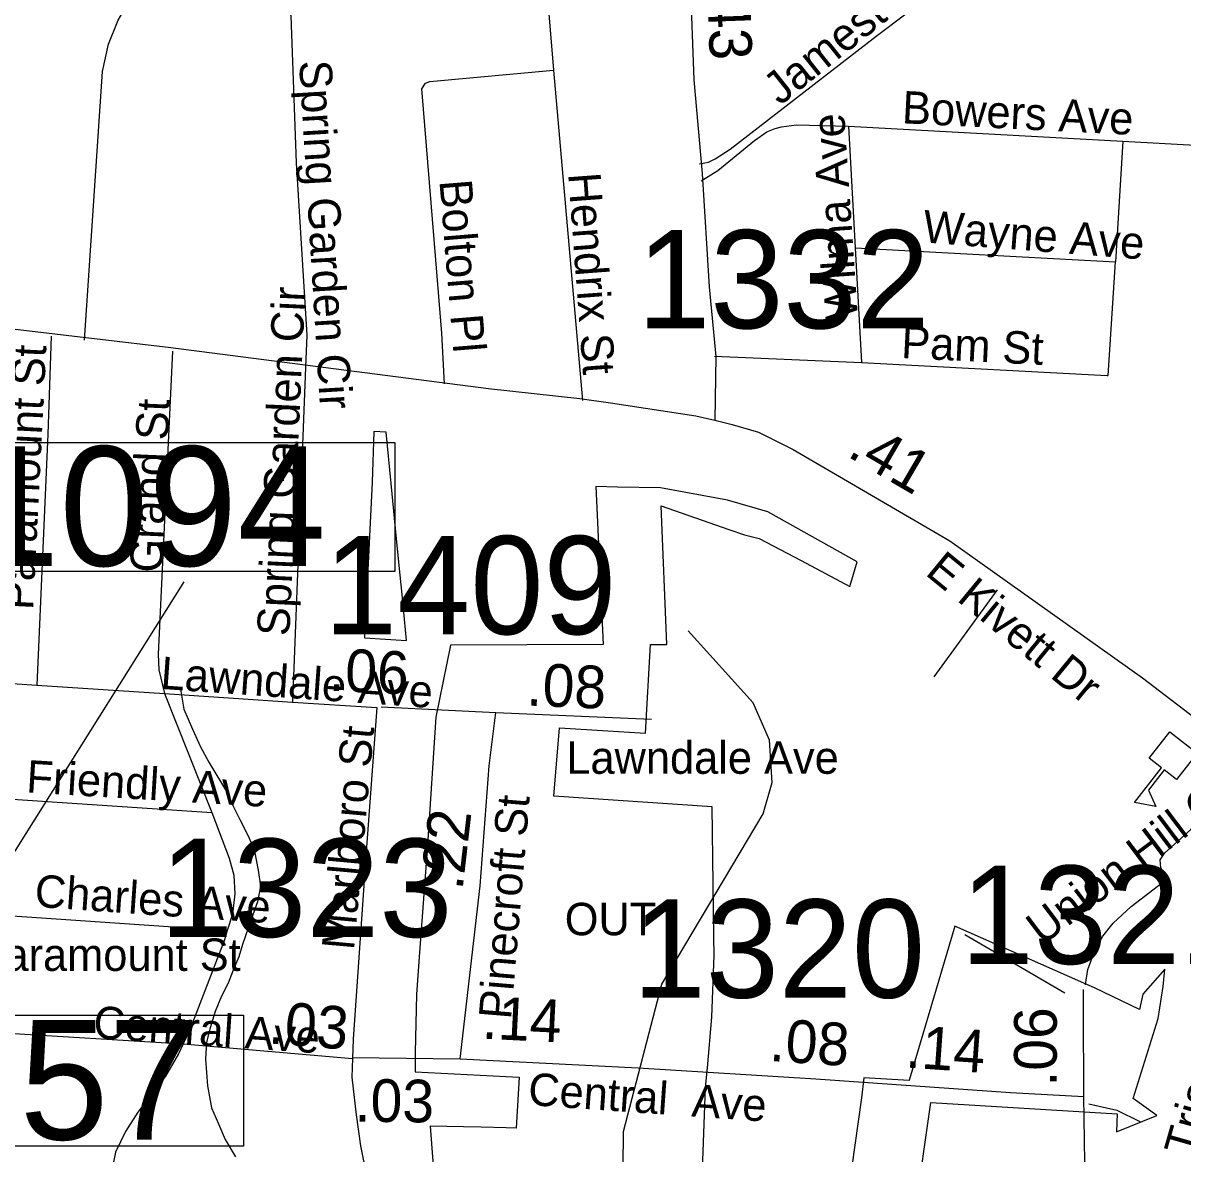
# Model space of a CAD drawing. Extents: x 1662474 to 1856135, y 779280 to 917889.
# Drawn here: x 1715769 to 1719166, y 805097 to 808410 of the extents above; entities that cross this region are included whole.
import ezdxf

# ---------------------------------------------------------------- set-up
doc = ezdxf.new("R2010")
doc.units = 0
for name, color, linetype in [('Cogo Default Point CELL', 7, 'Continuous'), ('Exist Boundary Political City Limit New Hole', 7, 'Continuous'), ('Exist Cultural Educational Facility High CELL', 7, 'Continuous'), ('Exist Hydrographic Misc Water Feature', 7, 'Continuous'), ('Exist Road Non-System Type 51', 7, 'Continuous'), ('Exist Road Non-System Type 51 Label', 7, 'Continuous'), ('Exist Road Secondary Mileage Tenths English Label', 7, 'Continuous'), ('Exist Road Secondary Type 51 Attributed', 7, 'Continuous'), ('Exist Road Secondary Type 51 Divided Attributed', 7, 'Continuous'), ('Exist Road Secondary Type 51 Label', 7, 'Continuous'), ('Map Preparation Boundary City Limit Buffer Line', 7, 'Continuous'), ('Prop DGN Element Guardrail', 7, 'Continuous'), ('Scratch_Level_2', 7, 'Continuous')]:
    doc.layers.add(name, color=color, linetype=linetype)

msp = doc.modelspace()

# ---------------------------------------------------------------- linework, layer by layer
at = {"layer": 'Exist Boundary Political City Limit New Hole'}
for points in [[(1716791.8, 807064.6), (1716769.6, 806609.4), (1716892, 806600.9), (1716880, 806726), (1716869.9, 806830.2), (1716860, 806929.8), (1716847, 807060.8), (1716832.2, 807211.7), (1716796, 807213.4), (1716791.8, 807064.6)], [(1717446.5, 807051.9), (1717468.6, 806589.1), (1717020.8, 806587.3), (1716978.4, 806376.1), (1716953.2, 806002.8), (1716928.5, 805661), (1716921.4, 805564.2), (1716917.6, 805394.3), (1716917.8, 805337.2), (1717222.4, 805321.4), (1717213.1, 805171.9), (1717183.9, 805173), (1717111.2, 805175.4), (1717059, 805176.5), (1716961, 805178.2), (1716997, 804716.4)], [(1717745, 804648.8), (1717768, 805291.6), (1717773.4, 805348.8), (1717786.1, 805497.8), (1717793.5, 805679.6), (1717792.8, 805730.9), (1717790.5, 805887.6), (1717787.1, 806113.5), (1717323.5, 806145.2), (1717340.2, 806345.6), (1717592, 806329.2), (1717606.8, 806589.7), (1717655, 806589.9), (1717638.1, 806995.6), (1717836.8, 806926.6), (1717882.5, 806910.9), (1717924.9, 806900.4), (1718048, 806835.7), (1718190.6, 806758.9), (1718212.6, 806831.3), (1717950.5, 806978.1), (1717832.9, 807012.1), (1717635.9, 807048), (1717510.2, 807050.6), (1717446.5, 807051.9)], [(1719109, 805586.9), (1719113.6, 805638.6), (1719049.2, 805565), (1719039.1, 805520.2), (1718907.5, 805583.1), (1718876.2, 805596.9), (1718498.1, 805764.1), (1718365.5, 805315.4), (1718364.5, 805311.9), (1718232, 805319.8), (1718224.5, 805261), (1718176.9, 804921.7), (1718293.4, 804923.7), (1718382.1, 804925.4), (1718427.8, 805247.4), (1718973.4, 805214.1), (1718971.6, 805161.3), (1719090.1, 805208.9), (1719021.1, 805259.2), (1719094, 805494), (1719109, 805586.9)]]:
    msp.add_lwpolyline(points, dxfattribs=at)
at = {"layer": 'Exist Cultural Educational Facility High CELL'}
msp.add_lwpolyline([(1719208, 806270.9), (1719147.8, 806193.7), (1719111.5, 806222), (1719065.3, 806162.8), (1719087.5, 806114.7), (1719024.8, 806126.6), (1719103.9, 806227.9), (1719067.6, 806256.2), (1719127.8, 806333.4)], close=True, dxfattribs=at)
at = {"layer": 'Exist Hydrographic Misc Water Feature'}
for points in [[(1717907.8, 803443.9), (1717907.3, 803783), (1717524.2, 804746), (1717528.2, 805162.8), (1717640.3, 805593.8), (1717937.3, 806093.3), (1717963.3, 806184.6), (1717955.3, 806309.5), (1717907.3, 806418.8), (1717717.3, 806629.5)], [(1716229.5, 806464.6), (1716240.4, 806400.3), (1716265.2, 806341.8), (1716288.3, 806289.3), (1716313.4, 806244.9), (1716367.8, 806153.7), (1716383, 806117.4), (1716404.3, 806077), (1716429.3, 806026.4), (1716446.5, 805984.1), (1716457.5, 805927.8), (1716464.6, 805881.7), (1716455.7, 805835.8), (1716436.8, 805784), (1716411.4, 805710.4), (1716400.8, 805674.6), (1716384.1, 805634.9), (1716369.3, 805597.1), (1716350.6, 805559.4), (1716331.8, 805513.7), (1716316.9, 805466), (1716306.1, 805424.2), (1716303.2, 805374.2), (1716309.7, 805296), (1716320.5, 805231.7), (1716341.6, 805185.3), (1716360.8, 805138.9), (1716391.7, 805088.3)]]:
    msp.add_lwpolyline(points, dxfattribs=at)
at = {"layer": 'Exist Road Non-System Type 51'}
for p, q in [((1717323, 808272.2), (1717408, 807304.5)), ((1718186.8, 808108.4), (1718206.6, 807751.5)), ((1718186.8, 808108.4), (1718990.4, 808064.1)), ((1718990.4, 808064.1), (1718968.6, 807711.1)), ((1717750.1, 807997.4), (1717751.4, 807997.7)), ((1718206.6, 807751.5), (1718225.4, 807415.9)), ((1718206.6, 807751.5), (1718968.6, 807711.1)), ((1717794.6, 807434.2), (1718225.4, 807415.9)), ((1716596.2, 807401.4), (1716558.1, 806420.9)), ((1718621.9, 806749.9), (1718436.9, 806494.4)), ((1715691.5, 806478), (1715809.6, 806469.9)), ((1715809.6, 806469.9), (1716183.1, 806445.8)), ((1716183.1, 806445.8), (1716322.2, 806096.9)), ((1716183.1, 806445.8), (1716558.1, 806420.9)), ((1716558.1, 806420.9), (1716805.4, 806404.9)), ((1715663.1, 806140.8), (1716322.2, 806096.9)), ((1715641.1, 805800.6), (1716367.1, 805751)), ((1715620.9, 805456.9), (1716237.8, 805419)), ((1716237.8, 805419), (1716734, 805376.8))]:
    msp.add_line(p, q, dxfattribs=at)
for points in [[(1717268.6, 809078.5), (1717268.4, 808999.8), (1717287.4, 808696.1), (1717323, 808272.2)], [(1717751.4, 807997.7), (1717766.4, 808000.5), (1717776.5, 808003.1), (1717790.6, 808009.2), (1717796, 808012.4), (1717840, 808040.4), (1718272, 808374.9), (1718359.1, 808440.4), (1718393.4, 808462.4), (1718418.1, 808478.2), (1718796.1, 808771.1)], [(1715949.2, 807481.2), (1716001.8, 808268), (1716019.6, 808348.4), (1716047.9, 808419.2), (1716081.6, 808477.5), (1716099.1, 808499.5), (1716114.9, 808513.7), (1716132.8, 808524.8), (1716165.5, 808536.8), (1716200.4, 808539.7), (1716458.6, 808517.9), (1716493.9, 808507.9), (1716519.4, 808490.6), (1716539, 808467), (1716553.4, 808431.2), (1716569.1, 808000.9), (1716599.9, 807495.9), (1716596.2, 807401.4)], [(1717003.4, 807352.9), (1716995.6, 807501.7), (1716936.9, 808217.9), (1716947.4, 808234.2), (1716960.5, 808239.4), (1717323, 808272.2)], [(1717755.2, 807948.1), (1717804.6, 807978.5), (1717911.1, 808066.2), (1717948.1, 808091.7), (1717972.1, 808100.9), (1717990.6, 808106.4), (1718034.8, 808112.2), (1718186.8, 808108.4)], [(1718990.4, 808064.1), (1719362.6, 808043.9), (1719445.5, 808038.7), (1719486.1, 808040.8), (1719519.9, 808046.8), (1719552.6, 808057)], [(1718225.4, 807415.9), (1718945, 807377.2), (1718947.9, 807377.2), (1718968.6, 807711.1)], [(1715851.1, 807492.4), (1715841.6, 807205.4), (1715809.6, 806469.9)], [(1716207.2, 807449.2), (1716165.2, 806561), (1716167.1, 806515.4), (1716183.1, 806445.8)], [(1716805.4, 806404.9), (1716773.9, 805981.8), (1716735.9, 805432.7), (1716734, 805376.8)], [(1718881.3, 805592.3), (1718881.2, 805592.8), (1718888.4, 805636.9), (1718908.2, 805692.8), (1718931.6, 805734.8), (1718961.9, 805772.9), (1719014.9, 805821.4), (1719120.6, 805903), (1719102.2, 805935), (1719099.4, 805958.9), (1719113, 805978.6), (1719190.1, 806046.9), (1719219, 806081.4), (1719231.1, 806113.2), (1719261.2, 806132.9), (1719296.1, 806133.9)], [(1716322.2, 806096.9), (1716373.1, 805962.9), (1716386, 805913.2), (1716389.6, 805858.4), (1716382.4, 805799.4), (1716367.1, 805751)], [(1716367.1, 805751), (1716358.6, 805724), (1716255.4, 805455.5), (1716237.8, 805419)], [(1716237.8, 805419), (1716224.1, 805389.9), (1716186.2, 805324.5), (1716105.1, 805219.5), (1716068.9, 805162.6), (1716039.9, 805102.2), (1716025.9, 805033.2), (1716023.6, 804958.4), (1716057.4, 804296.2), (1716061.1, 804066.5), (1716070.8, 804002), (1716078.6, 803913.8)], [(1716734, 805376.8), (1716732.1, 805321.4), (1716744.8, 805211.7), (1716757.4, 805120.1), (1716791.5, 804951.4), (1716825.9, 804648.2), (1716845.9, 804558.7), (1716867.6, 804502), (1717065.2, 804202), (1717085.5, 804178.9), (1717107, 804166.5), (1717124.6, 804162.4), (1717216.1, 804160.2), (1717450.9, 804161), (1717649.5, 804179.2), (1717713.9, 804191.5)], [(1718890.9, 805243.7), (1718972.4, 805225.4), (1719039.8, 805192.2)]]:
    msp.add_lwpolyline(points, dxfattribs=at)
at = {"layer": 'Exist Road Secondary Type 51 Attributed'}
for p, q in [((1716818.3, 806406.7), (1717153.8, 806389.8)), ((1717153.8, 806389.8), (1717609.4, 806370.3)), ((1716733, 805379.3), (1717049.7, 805375.2))]:
    msp.add_line(p, q, dxfattribs=at)
for points in [[(1717637.6, 809495.9), (1717660.4, 809245.9), (1717679.8, 809073.1), (1717702.1, 808818), (1717723, 808536.2), (1717733.5, 808244), (1717757.8, 807969.1), (1717779, 807637.4), (1717798.2, 807433.1), (1717795.3, 807246.4)], [(1717795.3, 807246.4), (1717845.9, 807234.3), (1717923, 807212), (1718024.3, 807160.9), (1718483.2, 806892.8), (1719047.9, 806492.2), (1719234.7, 806349.6), (1719334.2, 806284), (1719424, 806251), (1719532.3, 806223.3), (1720034.7, 806104.1), (1720290.4, 806050.2), (1720719.4, 805943.4), (1720972.9, 805900.4)], [(1717049.7, 805375.2), (1717108.3, 805882.5), (1717134.3, 806233.8), (1717153.8, 806389.8)], [(1718875.8, 805265.4), (1718875.6, 805521.1), (1718875.6, 805579)], [(1717049.7, 805375.2), (1717570.4, 805349.2), (1718091.1, 805316.7), (1718661.7, 805276.6), (1718875.8, 805265.4)], [(1717563.2, 803730.7), (1717601.8, 803783.7), (1717610.1, 803803.6), (1717635.7, 803917.3), (1717665.7, 804068.6), (1717692.1, 804193.5), (1717724.3, 804253.9), (1717752.6, 804289.4), (1717819.4, 804330.4), (1718564.2, 804723.6), (1718875.4, 804960.9), (1718882, 804970.2), (1718880.7, 804988.7), (1718880.7, 805037.6), (1718879.4, 805072), (1718875.8, 805265.4)]]:
    msp.add_lwpolyline(points, dxfattribs=at)
at = {"layer": 'Exist Road Secondary Type 51 Divided Attributed'}
msp.add_lwpolyline([(1712066.2, 808094.9), (1712286.5, 808063.8), (1712600.5, 807989.2), (1713005.8, 807895.2), (1713194.1, 807849.1), (1713855.7, 807696.6), (1714043.6, 807660.4), (1714177.5, 807640.6), (1715181.3, 807580.1), (1716201.6, 807459.2), (1717132.5, 807340), (1717400, 807310.5), (1717489.7, 807297.2), (1717740, 807259.1), (1717795.3, 807246.4)], dxfattribs=at)
at = {"layer": 'Exist Road Secondary Type 51 Label'}
msp.add_lwpolyline([(1718527.3, 805740.1), (1718820.1, 805568.5)], dxfattribs=at)
msp.add_lwpolyline([(1718527.3, 805740.1), (1718820.1, 805568.5)], dxfattribs=at)
at = {"layer": 'Map Preparation Boundary City Limit Buffer Line'}
for points in [[(1716791.8, 807064.6), (1716769.6, 806609.4), (1716892, 806600.9), (1716880, 806726), (1716869.9, 806830.2), (1716860, 806929.8), (1716847, 807060.8), (1716832.2, 807211.7), (1716796, 807213.4), (1716791.8, 807064.6)], [(1717446.5, 807051.9), (1717468.6, 806589.1), (1717020.8, 806587.3), (1716978.4, 806376.1), (1716953.2, 806002.8), (1716928.5, 805661), (1716921.4, 805564.2), (1716917.6, 805394.3), (1716917.8, 805337.2), (1717222.4, 805321.4), (1717213.1, 805171.9), (1717183.9, 805173), (1717111.2, 805175.4), (1717059, 805176.5), (1716961, 805178.2), (1716997, 804716.4)], [(1717745, 804648.8), (1717768, 805291.6), (1717773.4, 805348.8), (1717786.1, 805497.8), (1717793.5, 805679.6), (1717792.8, 805730.9), (1717790.5, 805887.6), (1717787.1, 806113.5), (1717323.5, 806145.2), (1717340.2, 806345.6), (1717592, 806329.2), (1717606.8, 806589.7), (1717655, 806589.9), (1717638.1, 806995.6), (1717836.8, 806926.6), (1717882.5, 806910.9), (1717924.9, 806900.4), (1718048, 806835.7), (1718190.6, 806758.9), (1718212.6, 806831.3), (1717950.5, 806978.1), (1717832.9, 807012.1), (1717635.9, 807048), (1717510.2, 807050.6), (1717446.5, 807051.9)], [(1719109, 805586.9), (1719113.6, 805638.6), (1719049.2, 805565), (1719039.1, 805520.2), (1718907.5, 805583.1), (1718876.2, 805596.9), (1718498.1, 805764.1), (1718365.5, 805315.4), (1718364.5, 805311.9), (1718232, 805319.8), (1718224.5, 805261), (1718176.9, 804921.7), (1718293.4, 804923.7), (1718382.1, 804925.4), (1718427.8, 805247.4), (1718973.4, 805214.1), (1718971.6, 805161.3), (1719090.1, 805208.9), (1719021.1, 805259.2), (1719094, 805494), (1719109, 805586.9)]]:
    msp.add_lwpolyline(points, dxfattribs=at)
at = {"layer": 'Scratch_Level_2'}
msp.add_line((1712463.9, 800761), (1716241.1, 806773), dxfattribs=at)
for points in [[(1715629.9, 807181.4), (1716857.6, 807181.4), (1716857.6, 806803.3), (1715629.9, 806803.3)], [(1715486, 805503.2), (1716415, 805503.2), (1716415, 805119.1), (1715486, 805119.1)]]:
    msp.add_lwpolyline(points, close=True, dxfattribs=at)

# ---------------------------------------------------------------- texts
at = {"layer": 'Cogo Default Point CELL'}
for s, p in [('1332', (1717567.8, 807515.7)), ('1409', (1716650.8, 806619.5)), ('1323', (1716170.1, 805732.5)), ('1321', (1718515.7, 805653.5)), ('1320', (1717554.4, 805554.3))]:
    msp.add_text(s, height=288, dxfattribs=at).set_placement(p)
at = {"layer": 'Exist Boundary Political City Limit New Hole'}
msp.add_text('OUT', height=95, dxfattribs=at).set_placement((1717355.7, 805737.5))
at = {"layer": 'Exist Road Non-System Type 51 Label'}
for s, rotation, p in [('Jamestown Rd', 38.638, (1717986.1, 808166.8)), ('Spring Garden Cir', 273.4512, (1716577.4, 808298.7)), ('Bowers Ave', 357.0985, (1718342.1, 808116.8)), ('Wilma Ave', 93.8546, (1718214.9, 807542.7)), ('Hendrix St', 274.2691, (1717365.5, 807969)), ('Bolton Pl', 274.6642, (1716988.4, 807948.4)), ('Wayne Ave', 355.5392, (1718402.3, 807768)), ('Spring Garden Cir', 87.356, (1716548.9, 806612.6)), ('Pam St', 357.1778, (1718339.8, 807429.1)), ('Paramount St', 87.1316, (1715798.4, 806689.2)), ('Grand St', 87.5353, (1716176.8, 806798.6)), ('Lawndale Ave', 355.9575, (1716169.8, 806459.6)), ('Marlboro St', 84.8309, (1716738.3, 805692.2)), ('Friendly Ave', 356.5243, (1715776.8, 806156.2)), ('Union Hill Ct', 37.0259, (1718754.5, 805706.6)), ('Triangle Lake Rd', 74.0633, (1719201.6, 805084.9)), ('Charles Ave', 355.9844, (1715800.8, 805821.2)), ('Central Ave', 356.148, (1715972.9, 805436.1))]:
    msp.add_text(s, height=95, rotation=rotation, dxfattribs=at).set_placement(p)
msp.add_text('Paramount St', height=95, dxfattribs=at).set_placement((1715629.8, 805633))
at = {"layer": 'Exist Road Secondary Mileage Tenths English Label'}
for s, rotation, p in [('.43', 272.047, (1717772.4, 808532.3)), ('.06', 357.1316, (1716663.6, 806454.4)), ('.08', 357.5478, (1717242.3, 806410.7)), ('.22', 83.413, (1717056, 805867.3)), ('.03', 355.3688, (1716485.4, 805420.8)), ('.08', 356.1545, (1717953.1, 805369.4)), ('.14', 355.9691, (1718351.7, 805350.3))]:
    msp.add_text(s, height=125, rotation=rotation, dxfattribs=at).set_placement(p)
at = {"layer": 'Exist Road Secondary Type 51 Label'}
for s, rotation, p in [('E Kivett Dr', 320.5975, (1718408.7, 806795.7)), ('Pinecroft St', 85.2109, (1717198.2, 805489.3)), ('Central  Ave', 355.9837, (1717246.4, 805240.4))]:
    msp.add_text(s, height=95, rotation=rotation, dxfattribs=at).set_placement(p)
msp.add_text('Lawndale Ave', height=95, dxfattribs=at).set_placement((1717360.3, 806210.6))
at = {"layer": 'Prop DGN Element Guardrail'}
for s, rotation, p in [('.41', 329.7151, (1718179.4, 807142.7)), ('.14', 357.1397, (1717111.5, 805434.7)), ('.06', 89.9651, (1718796.8, 805294)), ('.03', 359.2743, (1716739.9, 805191.6))]:
    msp.add_text(s, height=125, rotation=rotation, dxfattribs=at).set_placement(p)
at = {"layer": 'Scratch_Level_2'}
for s, p in [('1094', (1715615.4, 806819.9)), ('857', (1715498.5, 805138.9))]:
    msp.add_text(s, height=350, dxfattribs=at).set_placement(p)

doc.saveas('drawing.dxf')
